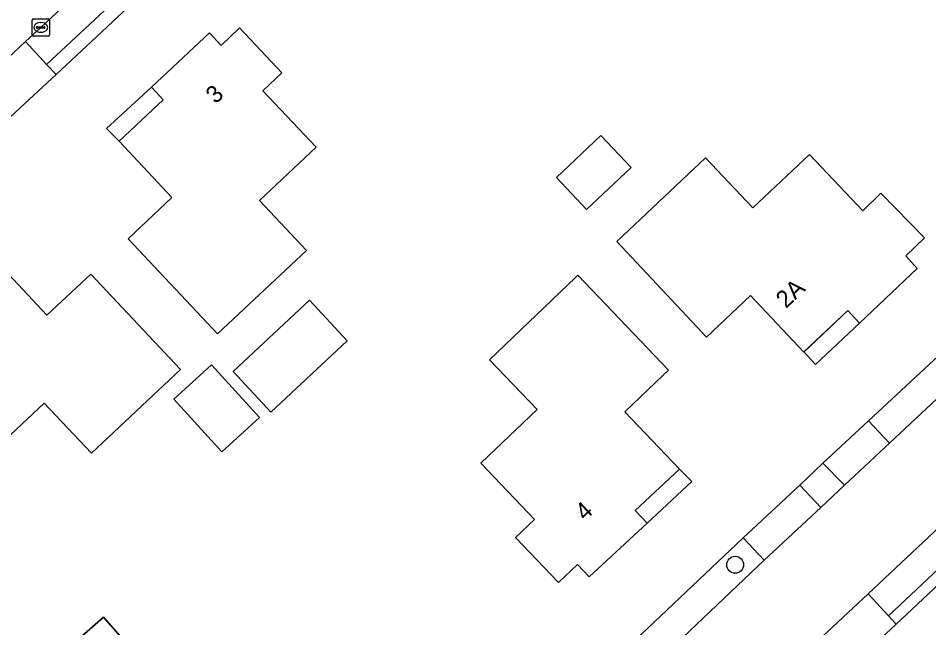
# Model space of a CAD drawing. Extents: x 162661 to 163484, y 380247 to 381230.
# Drawn here: x 163366.2 to 163419, y 380849.3 to 380884.6 of the extents above; entities that cross this region are included whole.
import ezdxf

# ---------------------------------------------------------------- set-up
doc = ezdxf.new("R2010")
doc.units = 0
for name, color, linetype in [('IMGEO_Boom', 7, 'Continuous'), ('IMGEO_Erf', 7, 'Continuous'), ('IMGEO_Groenvoorziening', 7, 'Continuous'), ('IMGEO_Haag', 7, 'Continuous'), ('IMGEO_Kolk', 7, 'Continuous'), ('IMGEO_Pand', 7, 'Continuous'), ('IMGEO_Pand_nummerreeks', 7, 'Continuous'), ('IMGEO_Pand_overbouw', 7, 'Continuous'), ('IMGEO_Parkeervlak_halfverhard', 7, 'Continuous'), ('IMGEO_Rijbaan_lokaal_gesloten', 7, 'Continuous'), ('IMGEO_Voetpad_open', 7, 'Continuous')]:
    doc.layers.add(name, color=color, linetype=linetype)

msp = doc.modelspace()

# ---------------------------------------------------------------- linework, layer by layer
at = {"layer": 'IMGEO_Boom'}
msp.add_circle((163407.777, 380852.925), 0.489, dxfattribs=at)
at = {"layer": 'IMGEO_Erf'}
for points in [[(163412.189, 380922.438), (163401.222, 380911.928), (163398.601, 380909.502), (163391.052, 380902.669), (163388.46, 380900.109), (163368.391, 380881.338), (163365.767, 380878.911), (163363.981, 380877.26), (163361.251, 380874.736), (163348.876, 380863.295), (163346.208, 380860.828), (163335.787, 380851.194)], [(163451.133, 380881.387), (163440.179, 380871.118), (163439.241, 380870.239), (163417.108, 380849.49), (163414.488, 380847.033), (163386.009, 380820.336), (163376.59, 380811.733), (163366.359, 380802.124), (163352.112, 380789.535), (163341.354, 380781.107), (163338.598, 380779.082), (163335.804, 380777.03), (163332.23, 380774.404), (163329.319, 380772.403), (163326.313, 380770.336), (163317.99, 380764.614), (163303.952, 380755.635), (163300.552, 380753.691), (163297.434, 380751.907), (163294.098, 380750), (163275.249, 380740.479)], [(163371.973, 380819.854), (163378.617, 380826.423), (163381.226, 380828.902), (163382.855, 380830.391), (163385.45, 380832.912), (163408.235, 380854.476), (163411.518, 380857.538), (163412.862, 380858.807), (163415.511, 380861.262), (163430.623, 380875.297)]]:
    msp.add_lwpolyline(points, dxfattribs=at)
for points in [[(163377.756, 380866.3), (163372.568, 380871.824), (163375.112, 380874.212), (163372.04, 380877.482), (163374.604, 380879.872), (163373.921, 380880.604), (163377.285, 380883.752), (163377.968, 380883.021), (163379.03, 380884.046), (163381.486, 380881.429), (163380.388, 380880.398), (163383.466, 380877.119), (163380.187, 380874.04), (163382.91, 380871.14)], [(163397.404, 380875.367), (163399.987, 380877.802), (163401.736, 380875.946), (163399.153, 380873.511)], [(163406.061, 380876.518), (163408.805, 380873.608), (163412.094, 380876.708), (163415.173, 380873.441), (163416.218, 380874.465), (163418.751, 380871.878), (163417.673, 380870.822), (163418.328, 380870.091), (163414.991, 380866.928), (163414.302, 380867.652), (163411.753, 380865.256), (163408.663, 380868.527), (163406.115, 380866.125), (163400.902, 380871.655)], [(163370.437, 380859.384), (163367.707, 380862.295), (163364.418, 380859.211), (163361.334, 380862.5), (163360.233, 380861.468), (163357.771, 380864.095), (163358.873, 380865.128), (163358.173, 380865.876), (163361.528, 380869), (163362.208, 380868.274), (163364.776, 380870.664), (163367.855, 380867.382), (163370.408, 380869.776), (163375.607, 380864.234)], [(163398.522, 380869.574), (163398.659, 380869.705), (163403.907, 380864.208), (163403.603, 380863.918), (163401.376, 380861.792), (163404.547, 380858.474), (163401.979, 380856.07), (163402.662, 380855.34), (163399.31, 380852.216), (163398.627, 380852.946), (163397.527, 380851.896), (163395.042, 380854.501), (163396.135, 380855.544), (163393.021, 380858.807), (163396.284, 380861.922), (163393.53, 380864.809)], [(163385.275, 380865.901), (163380.841, 380861.776), (163378.651, 380864.13), (163383.085, 380868.255)], [(163380.192, 380861.468), (163377.999, 380859.47), (163375.219, 380862.521), (163377.412, 380864.518)], [(163373.105, 380847.655), (163370.101, 380845.008), (163368.133, 380847.241), (163371.137, 380849.888)]]:
    msp.add_lwpolyline(points, close=True, dxfattribs=at)
at = {"layer": 'IMGEO_Groenvoorziening'}
for points in [[(163387.952, 380900.666), (163367.834, 380881.918), (163368.391, 380881.338), (163388.46, 380900.109)], [(163423.427, 380866.242), (163431.819, 380874.14), (163430.623, 380875.297), (163415.511, 380861.262), (163416.716, 380859.966)], [(163439.241, 380870.239), (163438.799, 380870.74), (163433.092, 380865.361), (163432.212, 380864.571), (163416.67, 380849.961), (163417.108, 380849.49)], [(163412.736, 380856.244), (163414.123, 380857.541), (163412.862, 380858.807), (163411.518, 380857.538)], [(163409.461, 380853.197), (163408.235, 380854.476), (163385.45, 380832.912), (163386.617, 380831.661), (163404.352, 380848.334)]]:
    msp.add_lwpolyline(points, close=True, dxfattribs=at)
at = {"layer": 'IMGEO_Haag'}
msp.add_lwpolyline([(163387.952, 380900.666), (163367.834, 380881.918), (163368.391, 380881.338), (163388.46, 380900.109)], close=True, dxfattribs=at)
at = {"layer": 'IMGEO_Kolk'}
for p, q in [((163367.001, 380883.643), (163367.001, 380884.495)), ((163367.076, 380884.569), (163367.928, 380884.569)), ((163367.489, 380884.349), (163367.514, 380884.349)), ((163368.002, 380884.495), (163368.002, 380883.643)), ((163367.26, 380884.063), (163367.26, 380884.075)), ((163367.698, 380884.026), (163367.3, 380884.026)), ((163367.303, 380884.112), (163367.701, 380884.112)), ((163367.512, 380883.789), (163367.487, 380883.789)), ((163367.744, 380884.075), (163367.744, 380884.063)), ((163367.928, 380883.569), (163367.076, 380883.569))]:
    msp.add_line(p, q, dxfattribs=at)
for points in [[(163367.001, 380883.643), (163367.001, 380884.495)], [(163367.076, 380884.569), (163367.928, 380884.569)], [(163368.002, 380884.495), (163368.002, 380883.643)], [(163367.928, 380883.569), (163367.076, 380883.569)]]:
    msp.add_lwpolyline(points, dxfattribs=at)
for centre, radius, start, end in [((163367.078, 380884.493), 0.0765, 91.552, 178.448), ((163367.078, 380884.493), 0.0765, 91.552, 178.448), ((163367.926, 380884.493), 0.0765, 1.552, 88.448), ((163367.926, 380884.493), 0.0765, 1.552, 88.448), ((163367.078, 380883.645), 0.0765, 181.552, 268.448), ((163367.078, 380883.645), 0.0765, 181.552, 268.448), ((163367.3, 380884.072), 0.0403, 85.8775, 175.7526), ((163367.297, 380884.062), 0.0366, 178.938, 274.7102), ((163367.701, 380884.069), 0.043, 264.8664, 352.4533), ((163367.705, 380884.074), 0.0386, 1.7309, 96.639), ((163367.926, 380883.645), 0.0765, 271.552, 358.448), ((163367.926, 380883.645), 0.0765, 271.552, 358.448)]:
    msp.add_arc(centre, radius, start, end, dxfattribs=at)
for centre, major_axis, ratio, start_param, end_param in [((163367.488, 380884.069), (-0.387, 0.002), 0.722429, 4.712389, 7.853982), ((163367.513, 380884.069), (-0.39, 0.002), 0.717154, 1.570796, 4.712389)]:
    msp.add_ellipse(centre, major_axis=major_axis, ratio=ratio, start_param=start_param, end_param=end_param, dxfattribs=at)
at = {"layer": 'IMGEO_Pand'}
for points in [[(163373.921, 380880.604), (163374.604, 380879.872), (163372.04, 380877.482), (163375.112, 380874.212), (163372.568, 380871.824), (163377.756, 380866.3), (163382.91, 380871.14), (163380.187, 380874.04), (163383.466, 380877.119), (163380.388, 380880.398), (163381.486, 380881.429), (163379.03, 380884.046), (163377.968, 380883.021), (163377.285, 380883.752)], [(163399.153, 380873.511), (163401.736, 380875.946), (163399.987, 380877.802), (163397.404, 380875.367)], [(163411.753, 380865.256), (163414.302, 380867.652), (163414.991, 380866.928), (163418.328, 380870.091), (163417.673, 380870.822), (163418.751, 380871.878), (163416.218, 380874.465), (163415.173, 380873.441), (163412.094, 380876.708), (163408.805, 380873.608), (163406.061, 380876.518), (163400.902, 380871.655), (163406.115, 380866.125), (163408.663, 380868.527)], [(163361.528, 380869), (163358.173, 380865.876), (163358.873, 380865.128), (163357.771, 380864.095), (163360.233, 380861.468), (163361.334, 380862.5), (163364.418, 380859.211), (163367.707, 380862.295), (163370.437, 380859.384), (163375.607, 380864.234), (163370.408, 380869.776), (163367.855, 380867.382), (163364.776, 380870.664), (163362.208, 380868.274)], [(163398.522, 380869.574), (163393.53, 380864.809), (163396.284, 380861.922), (163393.021, 380858.807), (163396.135, 380855.544), (163395.042, 380854.501), (163397.527, 380851.896), (163398.627, 380852.946), (163399.31, 380852.216), (163402.662, 380855.34), (163401.979, 380856.07), (163404.547, 380858.474), (163401.376, 380861.792), (163403.603, 380863.918), (163403.907, 380864.208), (163398.659, 380869.705)], [(163385.275, 380865.901), (163383.085, 380868.255), (163378.651, 380864.13), (163380.841, 380861.776)], [(163380.192, 380861.468), (163377.412, 380864.518), (163375.219, 380862.521), (163377.999, 380859.47)], [(163370.101, 380845.008), (163373.105, 380847.655), (163371.137, 380849.888), (163368.133, 380847.241)]]:
    msp.add_lwpolyline(points, close=True, dxfattribs=at)
at = {"layer": 'IMGEO_Pand_overbouw'}
for points in [[(163373.921, 380880.604), (163371.322, 380878.212), (163372.04, 380877.482), (163374.604, 380879.872)], [(163411.754, 380865.257), (163412.442, 380864.53), (163414.986, 380866.933), (163414.302, 380867.652)], [(163402.662, 380855.34), (163405.257, 380857.749), (163404.547, 380858.474), (163401.979, 380856.07)]]:
    msp.add_lwpolyline(points, close=True, dxfattribs=at)
at = {"layer": 'IMGEO_Parkeervlak_halfverhard'}
for points in [[(163387.952, 380900.666), (163386.701, 380902.041), (163375.559, 380891.618), (163367.502, 380884.069), (163366.621, 380883.251), (163367.834, 380881.918)], [(163432.212, 380864.571), (163431.043, 380865.817), (163427.268, 380862.292), (163415.481, 380851.239), (163416.67, 380849.961)]]:
    msp.add_lwpolyline(points, close=True, dxfattribs=at)
at = {"layer": 'IMGEO_Rijbaan_lokaal_gesloten'}
for points in [[(163363.968, 380880.786), (163366.621, 380883.251), (163367.502, 380884.069), (163375.559, 380891.618), (163386.701, 380902.041), (163389.345, 380904.515), (163395.898, 380910.645), (163396.796, 380911.477), (163399.424, 380913.913), (163410.47, 380924.152), (163412.305, 380925.853), (163408.427, 380929.994), (163395.571, 380918.056), (163391.687, 380914.45), (163378.343, 380902.059), (163376.048, 380899.928), (163374.534, 380898.479), (163373.189, 380897.191), (163370.584, 380894.778), (163347.737, 380873.443)], [(163423.427, 380866.242), (163416.716, 380859.966), (163414.123, 380857.541), (163412.736, 380856.244), (163409.461, 380853.197), (163404.352, 380848.334), (163386.617, 380831.661), (163385.791, 380830.843), (163384.025, 380829.202), (163382.415, 380827.742), (163379.763, 380825.254), (163371.682, 380817.616), (163371.657, 380817.592), (163371.295, 380817.25)], [(163389.59, 380826.842), (163408.136, 380844.351), (163412.846, 380848.767), (163415.481, 380851.239), (163427.268, 380862.292)]]:
    msp.add_lwpolyline(points, dxfattribs=at)
at = {"layer": 'IMGEO_Voetpad_open'}
for points in [[(163366.621, 380883.251), (163363.968, 380880.786), (163365.131, 380879.565), (163365.767, 380878.911), (163368.391, 380881.338), (163367.834, 380881.918)], [(163414.123, 380857.541), (163416.716, 380859.966), (163415.511, 380861.262), (163412.862, 380858.807)], [(163408.235, 380854.476), (163409.461, 380853.197), (163412.736, 380856.244), (163411.518, 380857.538)], [(163412.846, 380848.767), (163414.049, 380847.497), (163414.488, 380847.033), (163417.108, 380849.49), (163416.67, 380849.961), (163415.481, 380851.239)]]:
    msp.add_lwpolyline(points, close=True, dxfattribs=at)

# ---------------------------------------------------------------- texts
at = {"layer": 'IMGEO_Pand_nummerreeks'}
for s, rotation, p in [('3', 43.0977, (163377.643, 380879.595)), ('2A', 43.2388, (163410.715, 380867.739)), ('4', 42.9928, (163399.066, 380855.434))]:
    msp.add_text(s, height=1, rotation=rotation, dxfattribs=at).set_placement(p)

doc.saveas('drawing.dxf')
